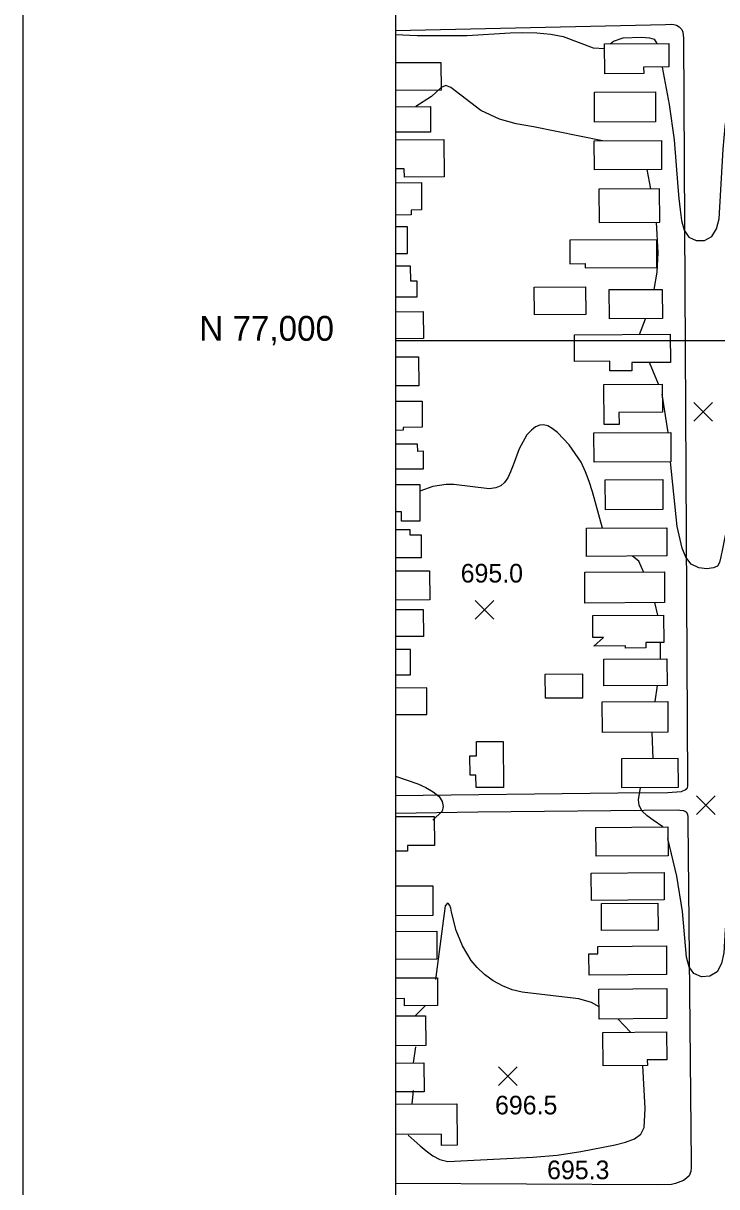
# Model space of a CAD drawing. Extents: x 79600 to 91800, y 75600 to 84400.
# Drawn here: x 79700 to 80259, y 76319 to 77256 of the extents above; entities that cross this region are included whole.
import ezdxf

# ---------------------------------------------------------------- set-up
doc = ezdxf.new("R2010")
doc.units = 0
for name, color, linetype in [('080-085$0$BLDG', 7, 'Continuous'), ('080-085$0$GRID', 7, 'Continuous'), ('080-085$0$INDEX', 7, 'Continuous'), ('080-085$0$INTER', 7, 'Continuous'), ('080-085$0$ROAD', 7, 'Continuous'), ('080-085$0$SPOTMARK', 7, 'Continuous'), ('080-085$0$SPOTS', 7, 'Continuous'), ('080-085$0$TI_BORDER', 7, 'Continuous')]:
    doc.layers.add(name, color=color, linetype=linetype)

# ---------------------------------------------------------------- blocks, each defined once
blk = doc.blocks.new('080-085$0$SPOTS')
at = {"layer": '080-085$0$SPOTMARK'}
for p, q in [((-0.5, -0.5), (0.5, 0.5)), ((-0.5, 0.5), (0.5, -0.5))]:
    blk.add_line(p, q, dxfattribs=at)

msp = doc.modelspace()

# ---------------------------------------------------------------- linework, layer by layer
at = {"layer": '080-085$0$BLDG'}
for p, q in [((80036.76, 77201.7), (80000, 77201.5)), ((80009.69, 77091.82), (80000, 77091.77)), ((80012.13, 76751.32), (80000, 76751.26)), ((80025.23, 76720.43), (80000, 76720.31)), ((80000, 76616.73), (80031.22, 76616.95)), ((80030.24, 76537.06), (80000, 76536.84)), ((80033.39, 76501.99), (80000, 76501.76)), ((80024.48, 76432.44), (80000, 76432.27)), ((80023.04, 76395.18), (80000, 76395.01))]:
    msp.add_line(p, q, dxfattribs=at)
for points in [[(80220.44, 77220.5), (80200.03, 77220.39), (80200.06, 77215.3), (80168.71, 77215.12), (80168.58, 77239.22), (80220.33, 77239.51)], [(80160.52, 77176.16), (80160.39, 77200.29), (80209.53, 77200.56), (80209.67, 77176.43)], [(80160.28, 77137.57), (80160.15, 77161.09), (80214.31, 77161.39), (80214.44, 77137.87)], [(80164.13, 77095.19), (80213.02, 77095.46), (80212.87, 77122.39), (80163.98, 77122.12)], [(80140.61, 77062.09), (80152.91, 77062.15), (80152.93, 77058.62), (80210.74, 77058.94), (80210.61, 77081.29), (80140.5, 77080.9)], [(80111.99, 77020.8), (80111.87, 77043.19), (80153.19, 77043.42), (80153.32, 77021.03)], [(80172.36, 77017.59), (80172.23, 77041.18), (80215.02, 77041.42), (80215.15, 77017.82)], [(80190.41, 76982.37), (80190.45, 76975.81), (80172.72, 76975.71), (80172.68, 76983.53), (80144.39, 76983.37), (80144.27, 77004.79), (80221.46, 77005.21), (80221.59, 76982.54)], [(80180.13, 76942.17), (80180.18, 76932.69), (80168.23, 76932.62), (80168.05, 76964.9), (80214.95, 76965.16), (80215.08, 76942.36)], [(80160.12, 76902.13), (80159.99, 76925.85), (80221.83, 76926.19), (80221.96, 76902.47)], [(80169.23, 76863.82), (80169.1, 76888.1), (80215.45, 76888.35), (80215.58, 76864.07)], [(80154.05, 76826.32), (80153.93, 76849), (80218.69, 76849.35), (80218.82, 76826.68)], [(80152.68, 76788.78), (80152.55, 76813.61), (80216.76, 76813.97), (80216.89, 76789.13)], [(80167.64, 76760.93), (80159.13, 76760.88), (80159.03, 76778.71), (80216.1, 76779.02), (80216.22, 76757.04), (80201.82, 76756.96), (80201.84, 76752.59), (80185.36, 76752.5), (80185.35, 76754.29), (80159.84, 76754.15)], [(80167.91, 76743.47), (80218.76, 76743.75), (80218.88, 76722.4), (80168.03, 76722.12)], [(80150.98, 76731.5), (80120.43, 76731.33), (80120.53, 76712.33), (80151.08, 76712.5)], [(80166.59, 76709.28), (80219.39, 76709.57), (80219.53, 76684.73), (80166.73, 76684.44)], [(80064.91, 76640.17), (80064.85, 76650.18), (80060.07, 76650.15), (80059.99, 76665.64), (80065.32, 76665.67), (80065.26, 76677.15), (80086.9, 76677.27), (80087.1, 76640.29)], [(80182.04, 76663.2), (80182.16, 76640.19), (80228.1, 76640.44), (80227.97, 76663.45)], [(80161.78, 76584.88), (80161.61, 76608.04), (80219.52, 76608.45), (80219.69, 76585.29)], [(80157.88, 76549.27), (80157.73, 76571.24), (80216.48, 76571.66), (80216.63, 76549.69)], [(80166.11, 76524.91), (80165.95, 76546.68), (80211.52, 76547), (80211.67, 76525.24)], [(80156.01, 76489.12), (80155.89, 76506.18), (80163.12, 76506.23), (80163.08, 76512.26), (80218.36, 76512.66), (80218.52, 76489.57)], [(80164.11, 76453.74), (80163.94, 76477.88), (80218.64, 76478.27), (80218.81, 76454.13)], [(80202.95, 76420.76), (80202.99, 76416.2), (80167.28, 76415.94), (80167.08, 76442.95), (80218.51, 76443.31), (80218.67, 76420.87)]]:
    msp.add_lwpolyline(points, close=True, dxfattribs=at)
for points in [[(80000, 77223.98), (80036.64, 77224.19), (80036.76, 77201.7)], [(80000, 77188.51), (80028.11, 77188.64), (80028.21, 77168.06), (80000, 77167.93)], [(80000, 77161.82), (80039.1, 77162.01), (80039.25, 77131.92), (80007.16, 77131.77)], [(80007.16, 77131.77), (80007.12, 77138.6), (80000, 77138.56)], [(80000, 77127.33), (80020.94, 77127.43), (80021.05, 77105.35), (80012.57, 77105.31)], [(80012.57, 77105.31), (80012.59, 77101.31), (80000, 77101.25)], [(80000, 77070.29), (80009.79, 77070.34), (80009.69, 77091.82)], [(80017.5, 77048.07), (80012.29, 77048.05), (80012.23, 77060.03), (80000, 77059.97)], [(80000, 77035.3), (80017.56, 77035.38), (80017.5, 77048.07)], [(80000, 77023.36), (80022.35, 77023.47), (80022.46, 77001.7), (80000, 77001.59)], [(80000, 76986.93), (80018.61, 76987.02), (80018.72, 76963.72), (80000, 76963.63)], [(80000, 76951.28), (80021.41, 76951.39), (80021.51, 76930.33), (80006.31, 76930.26)], [(80006.31, 76930.26), (80006.32, 76927.87), (80000, 76927.84)], [(80022.53, 76910.96), (80017.89, 76910.94), (80017.86, 76916.85), (80000, 76916.76)], [(80000, 76896.76), (80022.6, 76896.87), (80022.53, 76910.96)], [(80000, 76884.12), (80019.62, 76884.21), (80019.76, 76854.76), (80004.82, 76854.68)], [(80004.82, 76854.68), (80004.78, 76862.14), (80000, 76862.12)], [(80021, 76843.34), (80011.96, 76843.3), (80011.94, 76847.73), (80000, 76847.68)], [(80000, 76825.32), (80021.09, 76825.42), (80021, 76843.34)], [(80000, 76814.64), (80027.45, 76814.78), (80027.57, 76791.24), (80000, 76791.11)], [(80000, 76783.44), (80022.37, 76783.55), (80022.48, 76761.92), (80000, 76761.81)], [(80000, 76730.83), (80012.23, 76730.89), (80012.13, 76751.32)], [(80000, 76698.92), (80025.33, 76699.05), (80025.23, 76720.43)], [(80031.22, 76616.95), (80031.38, 76593.6), (80009.56, 76593.44), (80009.6, 76589.03), (80000, 76588.96)], [(80000, 76560.88), (80030.07, 76561.09), (80030.24, 76537.06)], [(80000, 76524.32), (80033.23, 76524.56), (80033.39, 76501.99)], [(80000, 76486.79), (80033.75, 76487.03), (80033.91, 76464.62)], [(80033.91, 76464.62), (80007.27, 76464.43), (80007.23, 76470.16), (80000, 76470.11)], [(80000, 76456.22), (80024.3, 76456.4), (80024.48, 76432.44)], [(80000, 76418.27), (80022.87, 76418.43), (80023.04, 76395.18)], [(80000, 76385.09), (80049.45, 76385.45), (80049.69, 76352.09)], [(80049.69, 76352.09), (80037.21, 76352), (80037.15, 76360.91), (80000, 76360.64)]]:
    msp.add_lwpolyline(points, dxfattribs=at)
at = {"layer": '080-085$0$GRID'}
for p, q in [((80000, 80000), (80000, 76000)), ((85000, 77000), (80000, 77000))]:
    msp.add_line(p, q, dxfattribs=at)
at = {"layer": '080-085$0$INDEX'}
for points in [[(80000, 77246.7), (80017.35, 77245.76), (80057.72, 77245.93), (80092.51, 77247.97), (80102.72, 77248.34), (80113.92, 77247.97), (80125.13, 77246.82), (80135.26, 77244.95), (80159.4, 77235.96), (80168.6, 77235.46)], [(80173.04, 77239.24), (80175.76, 77241.4), (80183.61, 77243.99), (80198.35, 77244.56), (80204.78, 77243.93), (80208.52, 77242.79), (80210.74, 77239.45)], [(80214.99, 77220.47), (80220.45, 77190.18), (80224.73, 77161.7), (80227.64, 77124.05), (80228.49, 77114.68), (80229.43, 77105.51), (80230.58, 77096.76), (80232.63, 77089.16), (80236.41, 77083.55), (80242.33, 77080.65), (80249.1, 77080.71), (80255.01, 77083.86), (80258.78, 77090.03), (80260.77, 77098.3), (80264.11, 77154.38), (80265.69, 77172.67), (80273.07, 77224.46), (80274.11, 77231.5), (80275.3, 77236.92), (80276.77, 77240.32), (80278.53, 77242.09), (80282.78, 77242.88), (80287.43, 77241.15), (80293.77, 77233.9)]]:
    msp.add_lwpolyline(points, dxfattribs=at)
at = {"layer": '080-085$0$INTER'}
for p, q in [((80205.75, 77122.35), (80202.75, 77137.81)), ((80196.8, 77005.08), (80201.53, 77017.75)), ((80211.96, 76965.14), (80204.82, 76982.45)), ((80219.76, 76926.18), (80215, 76956.97)), ((80211.33, 76779), (80209.06, 76789.09)), ((80213.47, 76743.72), (80213.58, 76757.02)), ((80209.3, 76709.51), (80211.06, 76722.36)), ((80207.78, 76663.34), (80206.89, 76684.66)), ((80024.22, 76464.51), (80016.2, 76456.49)), ((80189.41, 76443.11), (80179.24, 76453.85)), ((80016.2, 76431.41), (80014.19, 76418.37)), ((80014.19, 76396.3), (80013.19, 76385.27))]:
    msp.add_line(p, q, dxfattribs=at)
for points in [[(80166.79, 77161.12), (80111.29, 77172.37), (80097.39, 77174.6), (80083.78, 77178.45), (80068.89, 77185.55), (80044.49, 77204.05), (80040.51, 77205.56), (80036.69, 77204.06), (80028.99, 77196.66), (80016.45, 77188.73)], [(80208.51, 77041.38), (80210.85, 77055.24), (80211.76, 77070.76), (80210.26, 77095.44)], [(80166.95, 76849.07), (80158.72, 76878.31), (80156.18, 76886.69), (80153.26, 76894.56), (80149.64, 76902.09), (80140.12, 76916.05), (80130.51, 76926.23), (80126.39, 76929.41), (80122.7, 76931.43), (80119.38, 76932.34), (80116.22, 76932.12), (80112.98, 76930.71), (80109.5, 76928.07), (80105.95, 76924.2), (80099.62, 76912.98), (80094.73, 76899.92), (80092.63, 76894.31), (80090.48, 76889.64), (80087.99, 76885.92), (80084.88, 76883.16), (80080.81, 76881.44), (80075.45, 76880.81), (80046.93, 76884.17), (80040.94, 76884.37), (80030.15, 76882.69), (80019.67, 76878.86)], [(80288.1, 76893.18), (80285.83, 76896.04), (80283.96, 76896.95), (80281.59, 76895.74), (80278.82, 76891.33), (80273.22, 76876.11), (80267.05, 76849.45), (80265.21, 76840.56), (80263.51, 76832.44), (80262.14, 76825.85), (80261.06, 76821.34), (80259.45, 76818.59), (80256.27, 76817.05), (80250.9, 76816.4), (80244.45, 76817.17), (80238.44, 76820.07), (80234.05, 76825.59), (80231.06, 76833.06), (80227.08, 76850.35), (80221.61, 76902.47)], [(80199.89, 76813.88), (80196.15, 76822.37), (80191.01, 76826.53)], [(80000, 76649.28), (80018.08, 76643.09), (80024.54, 76640.17), (80030.51, 76636.76), (80035.11, 76632.94), (80037.68, 76628.86), (80038.38, 76624.83), (80037.61, 76621.25), (80030.24, 76613.98)], [(80215.57, 76608.42), (80207.59, 76613.99), (80202.74, 76617.37), (80198.66, 76621.44), (80196.44, 76625.95), (80195.76, 76630.38), (80197.58, 76640.27)], [(80289.25, 76561.9), (80282.5, 76558.83), (80275.31, 76554.42), (80271.97, 76551.85), (80269.5, 76549.23), (80267.83, 76545.91), (80265.66, 76525.78), (80265.24, 76516.42), (80264.54, 76506.94), (80262.82, 76498.37), (80259.23, 76491.81), (80253.37, 76488.16), (80246.54, 76487.64), (80240.52, 76490.27), (80236.64, 76495.89), (80234.56, 76503.67), (80231.4, 76540.3), (80226.75, 76568.75), (80219.59, 76599.05)], [(80164.04, 76463.62), (80157.97, 76466.95), (80147.9, 76470.03), (80118.07, 76473.46), (80102.09, 76475.36), (80094.06, 76477.35), (80086.21, 76480.36), (80078.73, 76484.53), (80071.87, 76489.59), (80065.92, 76495.11), (80061.07, 76500.79), (80053.9, 76512.65), (80048.82, 76525.09), (80045.18, 76539.77), (80044.51, 76542.92), (80043.71, 76545.15), (80042.79, 76546.49), (80041.82, 76546.93), (80039.98, 76545.03), (80032.25, 76485.58)], [(80010.18, 76360.19), (80019.77, 76351.51), (80024.7, 76347.49), (80030.03, 76343.68), (80035.79, 76340.63), (80042.11, 76338.86), (80110.72, 76342.46), (80130.26, 76344.16), (80149.47, 76347.09), (80176.98, 76352.46), (80185.35, 76354.51), (80192.52, 76357.18), (80197.71, 76361.04), (80200.41, 76366.5), (80201.14, 76381.54), (80199.35, 76416.17)]]:
    msp.add_lwpolyline(points, dxfattribs=at)
at = {"layer": '080-085$0$ROAD'}
for points in [[(80000, 77249.85), (80217.67, 77254.69), (80222.41, 77254.87), (80224.23, 77254.61), (80226.47, 77254.07), (80228.71, 77252.83), (80230.68, 77250.75), (80231.54, 77248.53), (80232.13, 77243.65), (80235.25, 76643.98), (80235.27, 76641.33), (80234.73, 76639.1), (80233.76, 76638.25), (80230.15, 76636.82), (80219.55, 76636.04), (80179.23, 76635.71), (80000, 76633.4)], [(80000, 76619.55), (80066.33, 76620.69), (80227.34, 76622.15), (80229.29, 76622.03), (80231.95, 76621.77), (80233.35, 76621.22), (80234.19, 76620.53), (80235.32, 76618.73), (80235.62, 76616.36), (80235.64, 76613.43), (80238.19, 76337.88), (80238.22, 76334.11), (80237.96, 76330.9), (80236.74, 76327.54), (80234.52, 76325.43), (80232.02, 76323.6), (80225.63, 76321.18), (80222.56, 76320.45), (80211.26, 76320.08), (80000, 76321.25)]]:
    msp.add_lwpolyline(points, dxfattribs=at)
at = {"layer": '080-085$0$TI_BORDER'}
msp.add_lwpolyline([(79700, 80300), (86700, 80300), (86700, 75700), (79700, 75700)], close=True, dxfattribs=at)

# ---------------------------------------------------------------- block references
at = {"layer": '080-085$0$SPOTMARK', "xscale": 15, "yscale": 15}
for p in [(80247.97, 76942.66), (80071.77, 76783.24), (80250.07, 76625.91), (80090.65, 76407.75)]:
    msp.add_blockref('080-085$0$SPOTS', p, dxfattribs=at)

# ---------------------------------------------------------------- texts
at = {"layer": '080-085$0$GRID'}
msp.add_text('N 77,000', height=20, dxfattribs=at).set_placement((79841.9, 77000))
at = {"layer": '080-085$0$SPOTS'}
for s, p in [('695.0', (80052.57, 76805.29)), ('696.5', (80080.26, 76376.93)), ('695.3', (80122.21, 76324.74))]:
    msp.add_text(s, height=15, dxfattribs=at).set_placement(p)

doc.saveas('drawing.dxf')
